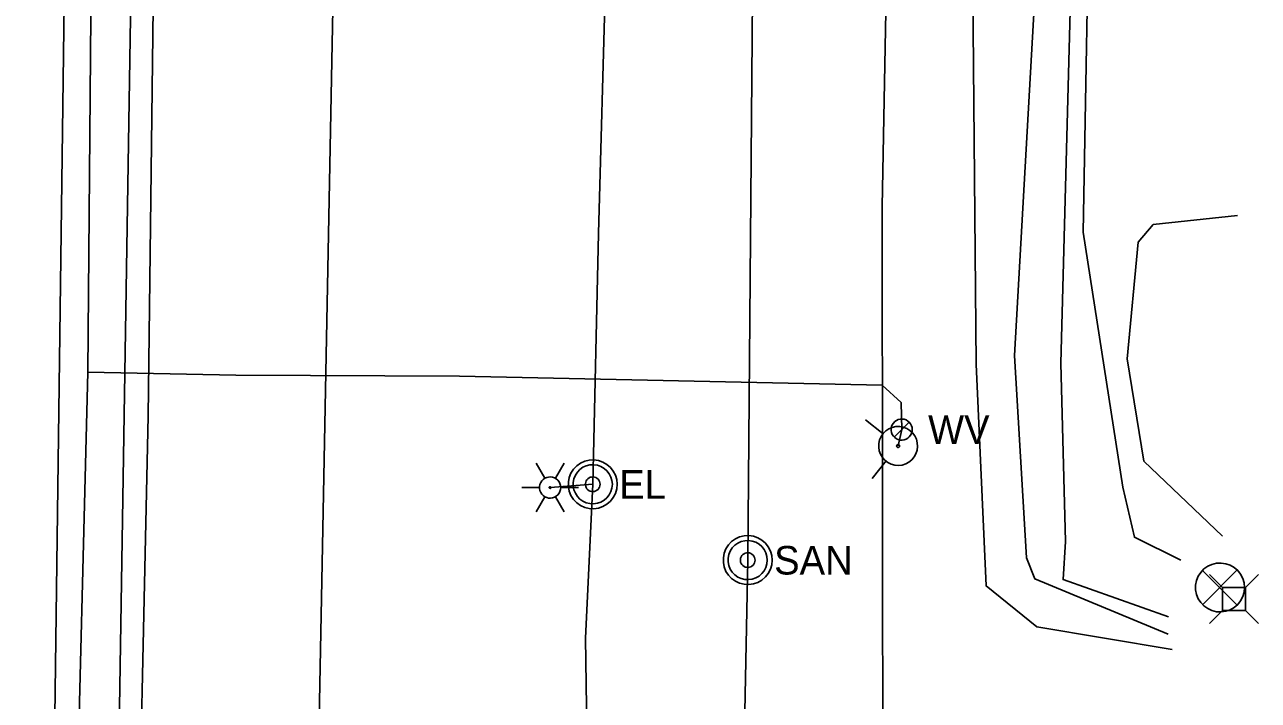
# Model space of a CAD drawing. Extents: x 596028 to 606371, y 330010 to 403088.
# Drawn here: x 601966.4 to 602132.8, y 359189.7 to 359280.7 of the extents above; entities that cross this region are included whole.
import ezdxf

# ---------------------------------------------------------------- set-up
doc = ezdxf.new("R2010")
doc.units = 0
for name, color, linetype in [('E_LTG', 7, 'Continuous'), ('E_LTG_CID', 7, 'Continuous'), ('E_SIG', 7, 'Continuous'), ('E_UTL_AG_Bold', 7, 'Continuous'), ('E_UTL_E', 7, 'Continuous'), ('E_UTL_E_UG', 7, 'Continuous'), ('E_UTL_FO_UG', 7, 'Continuous'), ('E_UTL_G_UG', 7, 'Continuous'), ('E_UTL_Overhead', 7, 'Continuous'), ('E_UTL_SAN_MH', 7, 'Continuous'), ('E_UTL_SAN_UG', 7, 'Continuous'), ('E_UTL_T_UG', 7, 'Continuous'), ('E_UTL_W', 7, 'Continuous'), ('E_UTL_W_UG', 7, 'Continuous'), ('E_UTL_WHydrant', 7, 'Continuous')]:
    doc.layers.add(name, color=color, linetype=linetype)

msp = doc.modelspace()

# ---------------------------------------------------------------- linework, layer by layer
at = {"layer": 'E_LTG'}
for points in [[(602036.58, 359219.61), (602035.39, 359221.67)], [(602038.01, 359219.61), (602039.2, 359221.67)], [(602038.72, 359218.37), (602038.7, 359218.64), (602038.62, 359218.9), (602038.5, 359219.14), (602038.33, 359219.35), (602038.12, 359219.53), (602037.89, 359219.67), (602037.63, 359219.76), (602037.36, 359219.79), (602037.09, 359219.78), (602036.83, 359219.72), (602036.58, 359219.61), (602036.36, 359219.45), (602036.17, 359219.25), (602036.02, 359219.02), (602035.92, 359218.77), (602035.87, 359218.5), (602035.87, 359218.23), (602035.92, 359217.96), (602036.02, 359217.71), (602036.17, 359217.48), (602036.36, 359217.29), (602036.58, 359217.13), (602036.83, 359217.02), (602037.09, 359216.95), (602037.36, 359216.94), (602037.63, 359216.98), (602037.89, 359217.07), (602038.12, 359217.2), (602038.33, 359217.38), (602038.5, 359217.59), (602038.62, 359217.84), (602038.7, 359218.1), (602038.72, 359218.37)], [(602038.72, 359218.37), (602038.7, 359218.64), (602038.62, 359218.9), (602038.5, 359219.14), (602038.33, 359219.35), (602038.12, 359219.53), (602037.89, 359219.67), (602037.63, 359219.76), (602037.36, 359219.79), (602037.09, 359219.78), (602036.83, 359219.72), (602036.58, 359219.61), (602036.36, 359219.45), (602036.17, 359219.25), (602036.02, 359219.02), (602035.92, 359218.77), (602035.87, 359218.5), (602035.87, 359218.23), (602035.92, 359217.96), (602036.02, 359217.71), (602036.17, 359217.48), (602036.36, 359217.29), (602036.58, 359217.13), (602036.83, 359217.02), (602037.09, 359216.95), (602037.36, 359216.94), (602037.63, 359216.98), (602037.89, 359217.07), (602038.12, 359217.2), (602038.33, 359217.38), (602038.5, 359217.59), (602038.62, 359217.84), (602038.7, 359218.1), (602038.72, 359218.37)], [(602038.72, 359218.37), (602038.7, 359218.64), (602038.62, 359218.9), (602038.5, 359219.14), (602038.33, 359219.35), (602038.12, 359219.53), (602037.89, 359219.67), (602037.63, 359219.76), (602037.36, 359219.79), (602037.09, 359219.78), (602036.83, 359219.72), (602036.58, 359219.61), (602036.36, 359219.45), (602036.17, 359219.25), (602036.02, 359219.02), (602035.92, 359218.77), (602035.87, 359218.5), (602035.87, 359218.23), (602035.92, 359217.96), (602036.02, 359217.71), (602036.17, 359217.48), (602036.36, 359217.29), (602036.58, 359217.13), (602036.83, 359217.02), (602037.09, 359216.95), (602037.36, 359216.94), (602037.63, 359216.98), (602037.89, 359217.07), (602038.12, 359217.2), (602038.33, 359217.38), (602038.5, 359217.59), (602038.62, 359217.84), (602038.7, 359218.1), (602038.72, 359218.37)], [(602033.48, 359218.37), (602035.86, 359218.37)], [(602037.41, 359218.37), (602037.41, 359218.39), (602037.4, 359218.41), (602037.39, 359218.43), (602037.38, 359218.45), (602037.36, 359218.46), (602037.34, 359218.48), (602037.32, 359218.48), (602037.3, 359218.49), (602037.28, 359218.49), (602037.25, 359218.48), (602037.23, 359218.47), (602037.21, 359218.46), (602037.2, 359218.44), (602037.19, 359218.42), (602037.18, 359218.4), (602037.17, 359218.38), (602037.17, 359218.36), (602037.18, 359218.33), (602037.19, 359218.31), (602037.2, 359218.29), (602037.21, 359218.28), (602037.23, 359218.26), (602037.25, 359218.26), (602037.28, 359218.25), (602037.3, 359218.25), (602037.32, 359218.25), (602037.34, 359218.26), (602037.36, 359218.27), (602037.38, 359218.29), (602037.39, 359218.3), (602037.4, 359218.32), (602037.41, 359218.35), (602037.41, 359218.37)], [(602038.72, 359218.37), (602041.1, 359218.37)], [(602035.39, 359215.07), (602036.58, 359217.13)], [(602039.2, 359215.07), (602038.01, 359217.13)]]:
    msp.add_lwpolyline(points, dxfattribs=at)
at = {"layer": 'E_LTG_CID'}
for points in [[(602043.69, 359086.99), (602042.08, 359198.08), (602043.03, 359218.8), (602043.8, 359252.58), (602046.66, 359354.8), (602046.79, 359386.71), (602046.88, 359405.12), (602038.97, 359566.99), (602038.48, 359570.03), (602037.12, 359648.56), (602041.37, 359697.34), (602046.93, 359747.34), (602047.07, 359768.54), (602046.73, 359770.11), (602047.59, 359908.15), (602042.37, 359984.86), (602041.75, 360075.24)], [(602043.03, 359218.8), (602037.29, 359218.37)]]:
    msp.add_lwpolyline(points, dxfattribs=at)
at = {"layer": 'E_SIG'}
for points in [[(602130.93, 359204.89), (602130.87, 359205.52), (602130.69, 359206.12), (602130.41, 359206.68), (602130.02, 359207.17), (602129.54, 359207.58), (602129, 359207.9), (602128.41, 359208.1), (602127.79, 359208.19), (602127.16, 359208.16), (602126.55, 359208.01), (602125.98, 359207.75), (602125.47, 359207.39), (602125.04, 359206.93), (602124.7, 359206.41), (602124.46, 359205.82), (602124.34, 359205.21), (602124.34, 359204.58), (602124.46, 359203.96), (602124.7, 359203.38), (602125.04, 359202.85), (602125.47, 359202.4), (602125.98, 359202.04), (602126.55, 359201.78), (602127.16, 359201.63), (602127.79, 359201.6), (602128.41, 359201.69), (602129, 359201.89), (602129.54, 359202.21), (602130.02, 359202.62), (602130.41, 359203.11), (602130.69, 359203.67), (602130.87, 359204.27), (602130.93, 359204.89)], [(602129.89, 359207.23), (602125.28, 359202.57)], [(602125.28, 359207.18), (602129.93, 359202.53)]]:
    msp.add_lwpolyline(points, dxfattribs=at)
at = {"layer": 'E_UTL_AG_Bold'}
for points in [[(602127.95, 359204.89), (602126.2, 359206.64)], [(602131.05, 359204.89), (602132.8, 359206.64)], [(602131.05, 359204.89), (602127.95, 359204.89)], [(602127.95, 359204.89), (602127.95, 359201.79)], [(602131.05, 359201.79), (602131.05, 359204.89)], [(602127.95, 359201.79), (602126.2, 359200.04)], [(602127.95, 359201.79), (602131.05, 359201.79)], [(602131.05, 359201.79), (602132.8, 359200.04)]]:
    msp.add_lwpolyline(points, dxfattribs=at)
at = {"layer": 'E_UTL_E'}
for points in [[(602046.34, 359218.8), (602046.28, 359219.43), (602046.1, 359220.03), (602045.81, 359220.59), (602045.42, 359221.08), (602044.95, 359221.49), (602044.41, 359221.8), (602043.81, 359222.01), (602043.19, 359222.1), (602042.57, 359222.07), (602041.96, 359221.92), (602041.39, 359221.66), (602040.87, 359221.3), (602040.44, 359220.84), (602040.1, 359220.31), (602039.87, 359219.73), (602039.75, 359219.12), (602039.75, 359218.49), (602039.87, 359217.87), (602040.1, 359217.29), (602040.44, 359216.76), (602040.87, 359216.31), (602041.39, 359215.94), (602041.96, 359215.68), (602042.57, 359215.54), (602043.19, 359215.51), (602043.81, 359215.59), (602044.41, 359215.8), (602044.95, 359216.11), (602045.42, 359216.52), (602045.81, 359217.02), (602046.1, 359217.58), (602046.28, 359218.18), (602046.34, 359218.8)], [(602046.34, 359218.8), (602046.28, 359219.43), (602046.1, 359220.03), (602045.81, 359220.59), (602045.42, 359221.08), (602044.95, 359221.49), (602044.41, 359221.8), (602043.81, 359222.01), (602043.19, 359222.1), (602042.57, 359222.07), (602041.96, 359221.92), (602041.39, 359221.66), (602040.87, 359221.3), (602040.44, 359220.84), (602040.1, 359220.31), (602039.87, 359219.73), (602039.75, 359219.12), (602039.75, 359218.49), (602039.87, 359217.87), (602040.1, 359217.29), (602040.44, 359216.76), (602040.87, 359216.31), (602041.39, 359215.94), (602041.96, 359215.68), (602042.57, 359215.54), (602043.19, 359215.51), (602043.81, 359215.59), (602044.41, 359215.8), (602044.95, 359216.11), (602045.42, 359216.52), (602045.81, 359217.02), (602046.1, 359217.58), (602046.28, 359218.18), (602046.34, 359218.8)], [(602045.68, 359218.8), (602045.63, 359219.3), (602045.49, 359219.78), (602045.26, 359220.23), (602044.95, 359220.62), (602044.57, 359220.95), (602044.13, 359221.2), (602043.66, 359221.37), (602043.16, 359221.44), (602042.66, 359221.41), (602042.17, 359221.3), (602041.72, 359221.09), (602041.31, 359220.8), (602040.96, 359220.43), (602040.69, 359220.01), (602040.5, 359219.55), (602040.41, 359219.05), (602040.41, 359218.55), (602040.5, 359218.06), (602040.69, 359217.59), (602040.96, 359217.17), (602041.31, 359216.81), (602041.72, 359216.52), (602042.17, 359216.31), (602042.66, 359216.19), (602043.16, 359216.16), (602043.66, 359216.24), (602044.13, 359216.4), (602044.57, 359216.65), (602044.95, 359216.98), (602045.26, 359217.37), (602045.49, 359217.82), (602045.63, 359218.3), (602045.68, 359218.8)], [(602045.68, 359218.8), (602045.63, 359219.3), (602045.49, 359219.78), (602045.26, 359220.23), (602044.95, 359220.62), (602044.57, 359220.95), (602044.13, 359221.2), (602043.66, 359221.37), (602043.16, 359221.44), (602042.66, 359221.41), (602042.17, 359221.3), (602041.72, 359221.09), (602041.31, 359220.8), (602040.96, 359220.43), (602040.69, 359220.01), (602040.5, 359219.55), (602040.41, 359219.05), (602040.41, 359218.55), (602040.5, 359218.06), (602040.69, 359217.59), (602040.96, 359217.17), (602041.31, 359216.81), (602041.72, 359216.52), (602042.17, 359216.31), (602042.66, 359216.19), (602043.16, 359216.16), (602043.66, 359216.24), (602044.13, 359216.4), (602044.57, 359216.65), (602044.95, 359216.98), (602045.26, 359217.37), (602045.49, 359217.82), (602045.63, 359218.3), (602045.68, 359218.8)], [(602044.03, 359218.8), (602044.01, 359218.99), (602043.95, 359219.17), (602043.87, 359219.34), (602043.75, 359219.48), (602043.61, 359219.61), (602043.45, 359219.7), (602043.27, 359219.76), (602043.08, 359219.79), (602042.89, 359219.78), (602042.71, 359219.74), (602042.54, 359219.66), (602042.39, 359219.55), (602042.26, 359219.41), (602042.16, 359219.26), (602042.09, 359219.08), (602042.05, 359218.9), (602042.05, 359218.71), (602042.09, 359218.52), (602042.16, 359218.35), (602042.26, 359218.19), (602042.39, 359218.05), (602042.54, 359217.94), (602042.71, 359217.87), (602042.89, 359217.82), (602043.08, 359217.81), (602043.27, 359217.84), (602043.45, 359217.9), (602043.61, 359218), (602043.75, 359218.12), (602043.87, 359218.27), (602043.95, 359218.43), (602044.01, 359218.61), (602044.03, 359218.8)], [(602044.03, 359218.8), (602044.01, 359218.99), (602043.95, 359219.17), (602043.87, 359219.34), (602043.75, 359219.48), (602043.61, 359219.61), (602043.45, 359219.7), (602043.27, 359219.76), (602043.08, 359219.79), (602042.89, 359219.78), (602042.71, 359219.74), (602042.54, 359219.66), (602042.39, 359219.55), (602042.26, 359219.41), (602042.16, 359219.26), (602042.09, 359219.08), (602042.05, 359218.9), (602042.05, 359218.71), (602042.09, 359218.52), (602042.16, 359218.35), (602042.26, 359218.19), (602042.39, 359218.05), (602042.54, 359217.94), (602042.71, 359217.87), (602042.89, 359217.82), (602043.08, 359217.81), (602043.27, 359217.84), (602043.45, 359217.9), (602043.61, 359218), (602043.75, 359218.12), (602043.87, 359218.27), (602043.95, 359218.43), (602044.01, 359218.61), (602044.03, 359218.8)]]:
    msp.add_lwpolyline(points, dxfattribs=at)
at = {"layer": 'E_UTL_E_UG'}
msp.add_lwpolyline([(602122.34, 359208.56), (602116.08, 359211.66), (602114.52, 359218.42), (602109.17, 359252.8), (602110.14, 359305.3), (602112.27, 359332.64), (602116.51, 359362.64), (602113.61, 359387.51), (602110.56, 359395.53)], dxfattribs=at)
at = {"layer": 'E_UTL_FO_UG'}
for points in [[(602120.67, 359200.93), (602106.47, 359205.95), (602106.79, 359211.09), (602106.18, 359235.13), (602108.71, 359331.77), (602108.99, 359354.82), (602109.97, 359394.35), (602116.34, 359412.88), (602115.67, 359481.87), (602115.52, 359504.45), (602114.67, 359510.46), (602113.62, 359540.47), (602113.64, 359606.18), (602112.7, 359681.86), (602113.46, 359721.53), (602113.5, 359756.31), (602113.73, 359788.59), (602113.17, 359812.17), (602113.61, 359821.49)], [(601966.43, 358862.28), (601968, 359008.43), (601970.01, 359149.75), (601971.78, 359287.04), (601980.98, 359310.78), (601974.59, 359426.55), (601974.81, 359524.74), (601975.77, 359531.07), (601977.66, 359680.73)], [(602120.63, 359198.6), (602102.64, 359206.05), (602101.55, 359208.89), (602099.91, 359236.15), (602103.76, 359304.54), (602104.51, 359333.8), (602105.29, 359361.32), (602106.85, 359392.31)], [(602127.96, 359211.81), (602117.35, 359221.93), (602115.12, 359235.71), (602116.58, 359251.44), (602118.63, 359253.82), (602130, 359255.03)]]:
    msp.add_lwpolyline(points, dxfattribs=at)
at = {"layer": 'E_UTL_G_UG'}
for points in [[(601981.41, 359151.97), (601983.06, 359227.97), (601983.79, 359286.76), (601983.84, 359287.29), (601984.42, 359351.28), (601984.8, 359408.77), (601985.08, 359469.91), (601985.33, 359492.21), (601985.69, 359523.34), (601987.17, 359583.17), (601988.92, 359663.01), (601988.74, 359686.98), (601989.06, 359710.39), (601989.78, 359803.45), (601990.35, 359832.65), (601991.62, 359916.26), (601992.43, 359984.9), (601992.5, 360011.35)], [(602081.98, 359107.17), (602081.16, 359116.35), (602081.46, 359134.42), (602081.75, 359147.78), (602082.15, 359175.55), (602082.09, 359256.23), (602083.46, 359330.27), (602084, 359387.99), (602084, 359390), (602085.4, 359494.92)]]:
    msp.add_lwpolyline(points, dxfattribs=at)
at = {"layer": 'E_UTL_Overhead'}
msp.add_lwpolyline([(601966.98, 358349.71), (601973.66, 358787.78), (601976.75, 358958.92), (601977.97, 359111.94), (601981.19, 359312.23), (601983.51, 359526.6), (601985.8, 359662.25), (601987.84, 359828.62), (601989.65, 359947.39), (601991.34, 360075.03), (601992.79, 360204.36), (601996.6, 360395.42), (601996.88, 360486.88), (601998.68, 360539.79), (601998.36, 360632.61), (601999.96, 360761.05), (602001.64, 360876.73), (602001.68, 360897.47), (602002.94, 360981.08), (602003.73, 361045.7), (602006.07, 361225.37), (602007.31, 361412.08)], dxfattribs=at)
at = {"layer": 'E_UTL_SAN_MH'}
for points in [[(602067.23, 359208.59), (602067.17, 359209.21), (602067, 359209.81), (602066.71, 359210.37), (602066.32, 359210.86), (602065.85, 359211.27), (602065.3, 359211.59), (602064.71, 359211.79), (602064.09, 359211.88), (602063.46, 359211.85), (602062.85, 359211.7), (602062.28, 359211.44), (602061.77, 359211.08), (602061.34, 359210.63), (602061, 359210.1), (602060.77, 359209.52), (602060.65, 359208.9), (602060.65, 359208.27), (602060.77, 359207.66), (602061, 359207.07), (602061.34, 359206.55), (602061.77, 359206.09), (602062.28, 359205.73), (602062.85, 359205.47), (602063.46, 359205.32), (602064.09, 359205.29), (602064.71, 359205.38), (602065.3, 359205.58), (602065.85, 359205.9), (602066.32, 359206.31), (602066.71, 359206.8), (602067, 359207.36), (602067.17, 359207.96), (602067.23, 359208.59)], [(602066.57, 359208.59), (602066.52, 359209.09), (602066.38, 359209.57), (602066.15, 359210.01), (602065.84, 359210.41), (602065.46, 359210.74), (602065.03, 359210.99), (602064.55, 359211.15), (602064.06, 359211.22), (602063.56, 359211.2), (602063.07, 359211.08), (602062.61, 359210.87), (602062.2, 359210.58), (602061.86, 359210.22), (602061.59, 359209.8), (602061.4, 359209.33), (602061.3, 359208.84), (602061.3, 359208.33), (602061.4, 359207.84), (602061.59, 359207.38), (602061.86, 359206.95), (602062.2, 359206.59), (602062.61, 359206.3), (602063.07, 359206.09), (602063.56, 359205.97), (602064.06, 359205.95), (602064.55, 359206.02), (602065.03, 359206.18), (602065.46, 359206.44), (602065.84, 359206.76), (602066.15, 359207.16), (602066.38, 359207.6), (602066.52, 359208.09), (602066.57, 359208.59)], [(602064.92, 359208.59), (602064.9, 359208.77), (602064.85, 359208.95), (602064.76, 359209.12), (602064.65, 359209.27), (602064.51, 359209.39), (602064.34, 359209.49), (602064.16, 359209.55), (602063.98, 359209.57), (602063.79, 359209.57), (602063.61, 359209.52), (602063.44, 359209.44), (602063.28, 359209.33), (602063.15, 359209.2), (602063.05, 359209.04), (602062.98, 359208.86), (602062.95, 359208.68), (602062.95, 359208.49), (602062.98, 359208.31), (602063.05, 359208.13), (602063.15, 359207.97), (602063.28, 359207.84), (602063.44, 359207.73), (602063.61, 359207.65), (602063.79, 359207.61), (602063.98, 359207.6), (602064.16, 359207.62), (602064.34, 359207.69), (602064.51, 359207.78), (602064.65, 359207.9), (602064.76, 359208.05), (602064.85, 359208.22), (602064.9, 359208.4), (602064.92, 359208.59)]]:
    msp.add_lwpolyline(points, dxfattribs=at)
at = {"layer": 'E_UTL_SAN_UG'}
for p, q in [((602063.93, 359208.58), (602066.71, 359539.83)), ((602057.42, 358878.58), (602063.93, 359208.58))]:
    msp.add_line(p, q, dxfattribs=at)
msp.add_lwpolyline([(602005.68, 359163.83), (602012.25, 359504.52)], dxfattribs=at)
at = {"layer": 'E_UTL_T_UG'}
msp.add_lwpolyline([(601980.98, 359310.78), (601996.02, 359310.85), (602025.87, 359311.16), (602050.87, 359308.52), (602079.65, 359308.23), (602085.91, 359302.34), (602094.21, 359295.32), (602094.76, 359235.01), (602096.09, 359205.1), (602102.91, 359199.6), (602121.18, 359196.55)], dxfattribs=at)
at = {"layer": 'E_UTL_W'}
for points in [[(602086.13, 359226.17), (602086.1, 359226.44), (602086.02, 359226.7), (602085.9, 359226.94), (602085.73, 359227.16), (602085.53, 359227.33), (602085.29, 359227.47), (602085.04, 359227.56), (602084.77, 359227.6), (602084.5, 359227.58), (602084.23, 359227.52), (602083.99, 359227.41), (602083.77, 359227.25), (602083.58, 359227.05), (602083.43, 359226.83), (602083.33, 359226.57), (602083.28, 359226.31), (602083.28, 359226.04), (602083.33, 359225.77), (602083.43, 359225.52), (602083.58, 359225.29), (602083.77, 359225.09), (602083.99, 359224.94), (602084.23, 359224.82), (602084.5, 359224.76), (602084.77, 359224.75), (602085.04, 359224.79), (602085.29, 359224.87), (602085.53, 359225.01), (602085.73, 359225.19), (602085.9, 359225.4), (602086.02, 359225.64), (602086.1, 359225.9), (602086.13, 359226.17)], [(602083.69, 359225.16), (602085.71, 359227.18)]]:
    msp.add_lwpolyline(points, dxfattribs=at)
at = {"layer": 'E_UTL_W_UG'}
for points in [[(601973.28, 359168.07), (601974.93, 359233.92), (601975.83, 359340.64), (601976.66, 359395.32), (601977.04, 359455.79), (601977.65, 359495.85), (601977.61, 359516.2), (601978.05, 359572.79), (601979.2, 359630.24), (601981.41, 359672.03), (601980.94, 359711.2), (601981.6, 359773.44), (601981.95, 359831.36), (601983.96, 359939.3), (601985.82, 359960.11), (601985.13, 359963.2), (601985.07, 359965.47), (601985.74, 359997.89), (601982.7, 360082.49)], [(601974.93, 359233.92), (601994.92, 359233.52), (602025.05, 359233.39), (602082.08, 359232.18), (602084.61, 359229.82), (602084.7, 359226.17), (602084.22, 359223.97)]]:
    msp.add_lwpolyline(points, dxfattribs=at)
at = {"layer": 'E_UTL_WHydrant'}
for points in [[(602082.19, 359225.59), (602079.82, 359227.47)], [(602083.92, 359226.58), (602083.43, 359226.47), (602082.98, 359226.28), (602082.56, 359226), (602082.21, 359225.65), (602081.92, 359225.24), (602081.73, 359224.78), (602081.62, 359224.3), (602081.6, 359223.8), (602081.68, 359223.31), (602081.85, 359222.84), (602082.11, 359222.41), (602082.44, 359222.04), (602082.84, 359221.74), (602083.29, 359221.52), (602083.77, 359221.39), (602084.27, 359221.35), (602084.76, 359221.4), (602085.24, 359221.55), (602085.68, 359221.79), (602086.06, 359222.11), (602086.38, 359222.49), (602086.63, 359222.92), (602086.78, 359223.4), (602086.84, 359223.89), (602086.81, 359224.39), (602086.68, 359224.87), (602086.47, 359225.32), (602086.17, 359225.72), (602085.8, 359226.06), (602085.38, 359226.32), (602084.91, 359226.5), (602084.42, 359226.59), (602083.92, 359226.58)], [(602084.2, 359224.17), (602084.16, 359224.16), (602084.12, 359224.15), (602084.09, 359224.13), (602084.07, 359224.1), (602084.04, 359224.07), (602084.03, 359224.03), (602084.02, 359224), (602084.02, 359223.96), (602084.03, 359223.92), (602084.04, 359223.88), (602084.06, 359223.85), (602084.08, 359223.82), (602084.11, 359223.8), (602084.15, 359223.78), (602084.19, 359223.77), (602084.22, 359223.77), (602084.26, 359223.77), (602084.3, 359223.79), (602084.33, 359223.8), (602084.36, 359223.83), (602084.39, 359223.86), (602084.4, 359223.89), (602084.42, 359223.93), (602084.42, 359223.96), (602084.42, 359224), (602084.41, 359224.04), (602084.39, 359224.07), (602084.37, 359224.1), (602084.34, 359224.13), (602084.31, 359224.15), (602084.27, 359224.16), (602084.24, 359224.17), (602084.2, 359224.17)], [(602082.6, 359221.94), (602080.72, 359219.57)]]:
    msp.add_lwpolyline(points, dxfattribs=at)

# ---------------------------------------------------------------- texts
at = {"layer": 'E_UTL_E'}
msp.add_text('EL', height=3.849, dxfattribs=at).set_placement((602046.6, 359216.86))
msp.add_text('EL', height=3.849, dxfattribs=at).set_placement((602046.6, 359216.86))
at = {"layer": 'E_UTL_SAN_MH'}
msp.add_text('SAN', height=3.849, dxfattribs=at).set_placement((602067.5, 359206.64))
at = {"layer": 'E_UTL_W'}
msp.add_text('WV', height=3.85, dxfattribs=at).set_placement((602088.26, 359224.25))

doc.saveas('drawing.dxf')
